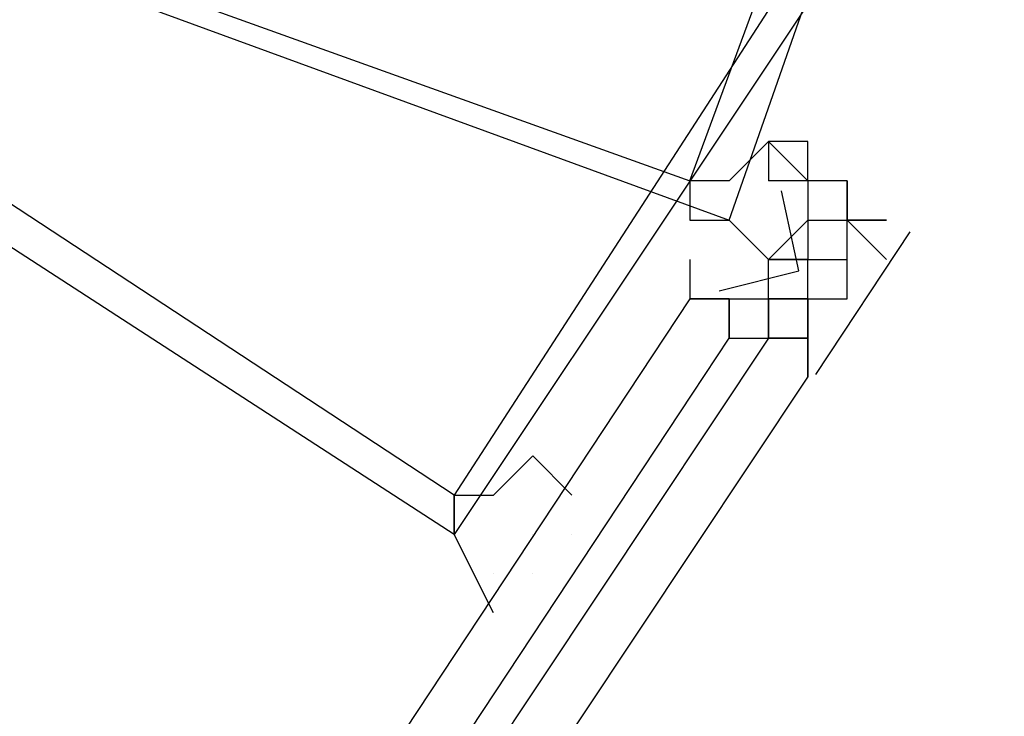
# Model space of a CAD drawing. Header units: feet. Extents: x -79 to 198, y -22 to 181.
# Tile 820 of 982: x 136.346 to 136.68, y 99.543 to 99.779. Entities that reach past the tile are written whole.
import ezdxf

# ---------------------------------------------------------------- set-up
doc = ezdxf.new("R2010")
doc.units = ezdxf.units.FT
doc.layers.add('A-LINEA', color=7, linetype='CONTINUOUS')

msp = doc.modelspace()

# ---------------------------------------------------------------- linework, layer by layer
at = {"layer": 'A-LINEA'}
for p, q in [((136.6, 99.7378), (136.6, 99.7244)), ((136.6, 99.7378), (136.6, 99.7244)), ((136.6133, 99.7244), (136.6, 99.7244)), ((136.6, 99.7244), (136.6, 99.7244)), ((136.6133, 99.7244), (136.6, 99.7244)), ((136.6, 99.7244), (136.6, 99.7244)), ((136.6133, 99.7244), (136.6133, 99.7244)), ((136.6133, 99.7244), (136.6133, 99.7244)), ((136.6133, 99.7244), (136.6133, 99.7244)), ((136.6133, 99.7244), (136.6133, 99.7244)), ((136.6133, 99.7244), (136.6133, 99.7244)), ((136.6133, 99.7244), (136.6133, 99.7244)), ((136.6133, 99.7244), (136.6133, 99.7244)), ((136.6133, 99.7244), (136.6133, 99.7244)), ((136.6133, 99.7244), (136.6133, 99.7244)), ((136.6133, 99.7244), (136.6133, 99.7244)), ((136.6133, 99.7244), (136.6133, 99.7244)), ((136.6133, 99.7244), (136.6133, 99.7244)), ((136.6133, 99.7244), (136.6133, 99.7244)), ((136.6133, 99.7244), (136.6133, 99.7244)), ((136.6133, 99.7244), (136.6133, 99.7244)), ((136.6133, 99.7244), (136.6133, 99.7244)), ((136.6267, 99.7244), (136.6267, 99.7111)), ((136.6267, 99.7244), (136.6267, 99.7244)), ((136.6267, 99.7111), (136.6267, 99.7244)), ((136.6267, 99.7244), (136.6267, 99.7244)), ((136.6267, 99.7244), (136.6267, 99.7111)), ((136.6267, 99.7244), (136.6267, 99.7244)), ((136.6267, 99.7111), (136.6267, 99.7244)), ((136.6267, 99.7244), (136.6267, 99.7244)), ((136.6133, 99.7111), (136.6133, 99.7111)), ((136.6133, 99.7111), (136.6133, 99.6978)), ((136.6133, 99.7111), (136.6267, 99.7111)), ((136.6133, 99.7111), (136.6133, 99.7111)), ((136.6133, 99.7111), (136.6133, 99.7111)), ((136.6133, 99.7111), (136.6133, 99.7111)), ((136.6133, 99.7111), (136.6133, 99.7111)), ((136.6133, 99.7111), (136.6133, 99.7111)), ((136.6133, 99.7111), (136.6133, 99.7111)), ((136.6133, 99.7111), (136.6133, 99.7111)), ((136.6133, 99.7111), (136.6133, 99.7111)), ((136.6133, 99.7111), (136.6133, 99.7111)), ((136.6133, 99.7111), (136.6133, 99.7111)), ((136.6133, 99.7111), (136.6133, 99.7111)), ((136.6133, 99.7111), (136.6133, 99.7111)), ((136.6133, 99.7111), (136.6133, 99.7111)), ((136.6133, 99.7111), (136.6133, 99.7111)), ((136.6133, 99.7111), (136.6133, 99.7111)), ((136.6133, 99.7111), (136.6133, 99.7111)), ((136.6133, 99.7111), (136.6133, 99.7111)), ((136.6133, 99.7111), (136.6133, 99.7111)), ((136.6133, 99.7111), (136.6133, 99.7111)), ((136.6133, 99.7111), (136.6133, 99.7111)), ((136.6133, 99.7111), (136.6133, 99.7111)), ((136.6133, 99.7111), (136.6133, 99.7111)), ((136.6133, 99.7111), (136.6133, 99.7111)), ((136.6133, 99.7111), (136.6133, 99.7111)), ((136.6133, 99.7111), (136.6133, 99.7111)), ((136.6133, 99.7111), (136.6133, 99.7111)), ((136.6133, 99.7111), (136.6133, 99.7111)), ((136.6133, 99.7111), (136.6133, 99.7111)), ((136.6133, 99.7111), (136.6133, 99.7111)), ((136.6133, 99.7111), (136.6133, 99.6978)), ((136.6133, 99.7111), (136.6267, 99.7111)), ((136.6133, 99.7111), (136.6133, 99.7111)), ((136.6133, 99.7111), (136.6133, 99.7111)), ((136.6133, 99.7111), (136.6133, 99.7111)), ((136.6133, 99.7111), (136.6133, 99.7111)), ((136.6133, 99.7111), (136.6133, 99.7111)), ((136.6133, 99.7111), (136.6133, 99.7111)), ((136.6133, 99.7111), (136.6133, 99.7111)), ((136.6133, 99.7111), (136.6133, 99.7111)), ((136.6133, 99.7111), (136.6133, 99.7111)), ((136.6133, 99.7111), (136.6133, 99.7111)), ((136.6133, 99.7111), (136.6133, 99.7111)), ((136.6133, 99.7111), (136.6133, 99.7111)), ((136.6133, 99.7111), (136.6133, 99.7111)), ((136.6133, 99.7111), (136.6133, 99.7111)), ((136.6133, 99.7111), (136.6133, 99.7111)), ((136.6133, 99.7111), (136.6133, 99.7111)), ((136.6133, 99.7111), (136.6133, 99.7111)), ((136.6133, 99.7111), (136.6133, 99.7111)), ((136.6133, 99.7111), (136.6133, 99.7111)), ((136.6133, 99.7111), (136.6133, 99.7111)), ((136.6133, 99.7111), (136.6133, 99.7111)), ((136.6133, 99.7111), (136.6133, 99.7111)), ((136.6133, 99.7111), (136.6133, 99.7111)), ((136.6133, 99.7111), (136.6133, 99.7111)), ((136.6133, 99.7111), (136.6133, 99.7111)), ((136.6133, 99.7111), (136.6133, 99.7111)), ((136.6133, 99.7111), (136.6133, 99.7111)), ((136.6133, 99.7111), (136.6133, 99.7111)), ((136.6267, 99.7111), (136.6267, 99.7111)), ((136.6267, 99.7111), (136.6267, 99.7111)), ((136.6267, 99.7111), (136.64, 99.7111)), ((136.6267, 99.7111), (136.6267, 99.7111)), ((136.6267, 99.7111), (136.6267, 99.7111)), ((136.6267, 99.7111), (136.6267, 99.7111)), ((136.6267, 99.7111), (136.6267, 99.7111)), ((136.6267, 99.7111), (136.6267, 99.7111)), ((136.6267, 99.6978), (136.6267, 99.7111)), ((136.6267, 99.7111), (136.6267, 99.7111)), ((136.6267, 99.7111), (136.64, 99.7111)), ((136.6267, 99.7111), (136.6267, 99.7111)), ((136.6267, 99.7111), (136.6267, 99.7111)), ((136.6267, 99.7111), (136.6267, 99.7111)), ((136.6267, 99.7111), (136.6267, 99.7111)), ((136.6267, 99.7111), (136.6267, 99.7111)), ((136.6267, 99.7111), (136.6267, 99.7111)), ((136.6267, 99.7111), (136.6267, 99.7111)), ((136.6267, 99.7111), (136.6267, 99.7111)), ((136.6267, 99.7111), (136.6267, 99.7111)), ((136.6267, 99.7111), (136.6267, 99.7111)), ((136.6267, 99.7111), (136.6267, 99.7111)), ((136.6267, 99.7111), (136.6267, 99.7111)), ((136.6267, 99.7111), (136.64, 99.7111)), ((136.6267, 99.7111), (136.6267, 99.7111)), ((136.6267, 99.7111), (136.6267, 99.7111)), ((136.6267, 99.7111), (136.6267, 99.7111)), ((136.6267, 99.7111), (136.6267, 99.7111)), ((136.6267, 99.7111), (136.6267, 99.7111)), ((136.6267, 99.6978), (136.6267, 99.7111)), ((136.6267, 99.7111), (136.6267, 99.7111)), ((136.6267, 99.7111), (136.64, 99.7111)), ((136.6267, 99.7111), (136.6267, 99.7111)), ((136.6267, 99.7111), (136.6267, 99.7111)), ((136.6267, 99.7111), (136.6267, 99.7111)), ((136.6267, 99.7111), (136.6267, 99.7111)), ((136.6267, 99.7111), (136.6267, 99.7111)), ((136.6267, 99.7111), (136.6267, 99.7111)), ((136.6267, 99.7111), (136.6267, 99.7111)), ((136.6267, 99.7111), (136.6267, 99.7111)), ((136.6267, 99.7111), (136.6267, 99.7111)), ((136.6267, 99.7111), (136.6267, 99.7111)), ((136.64, 99.7111), (136.64, 99.7111)), ((136.64, 99.7111), (136.64, 99.7111)), ((136.64, 99.7111), (136.64, 99.7111)), ((136.64, 99.7111), (136.64, 99.7111)), ((136.64, 99.7111), (136.64, 99.7111)), ((136.64, 99.7111), (136.64, 99.7111)), ((136.64, 99.7111), (136.64, 99.7111)), ((136.64, 99.7111), (136.64, 99.7111)), ((136.64, 99.7111), (136.64, 99.7111)), ((136.64, 99.7111), (136.64, 99.7111)), ((136.64, 99.7111), (136.64, 99.7111)), ((136.64, 99.7111), (136.64, 99.7111)), ((136.64, 99.7111), (136.64, 99.7111)), ((136.64, 99.7111), (136.64, 99.7111)), ((136.64, 99.7111), (136.64, 99.7111)), ((136.64, 99.7111), (136.64, 99.7111)), ((136.64, 99.7111), (136.64, 99.7111)), ((136.64, 99.7111), (136.64, 99.7111)), ((136.64, 99.7111), (136.64, 99.7111)), ((136.64, 99.7111), (136.64, 99.7111)), ((136.64, 99.7111), (136.64, 99.7111)), ((136.64, 99.7111), (136.64, 99.7111)), ((136.64, 99.7111), (136.64, 99.7111)), ((136.64, 99.7111), (136.64, 99.7111)), ((136.64, 99.7111), (136.64, 99.7111)), ((136.64, 99.7111), (136.64, 99.7111)), ((136.64, 99.7111), (136.64, 99.7111)), ((136.64, 99.7111), (136.64, 99.7111)), ((136.6479, 99.7071), (136.6159, 99.6587)), ((136.6479, 99.7071), (136.6159, 99.6587)), ((136.5733, 99.6978), (136.5733, 99.6978)), ((136.5733, 99.6978), (136.5733, 99.6978)), ((136.6, 99.6978), (136.6, 99.6978)), ((136.6, 99.6978), (136.6, 99.6978)), ((136.6, 99.6978), (136.6, 99.6978)), ((136.6, 99.6844), (136.6, 99.6978)), ((136.6133, 99.6978), (136.6, 99.6978)), ((136.6133, 99.6978), (136.6, 99.6978)), ((136.6, 99.6978), (136.6, 99.6978)), ((136.6, 99.6978), (136.6, 99.6978)), ((136.6, 99.6978), (136.6, 99.6978)), ((136.6, 99.6978), (136.6, 99.6978)), ((136.6, 99.6844), (136.6, 99.6978)), ((136.6133, 99.6978), (136.6, 99.6978)), ((136.6133, 99.6978), (136.6, 99.6978)), ((136.6, 99.6978), (136.6, 99.6978)), ((136.6133, 99.6978), (136.6133, 99.6978)), ((136.6133, 99.6978), (136.6133, 99.6978)), ((136.6133, 99.6978), (136.6133, 99.6978)), ((136.6133, 99.6978), (136.6133, 99.6978)), ((136.6133, 99.6978), (136.6133, 99.6978)), ((136.6133, 99.6978), (136.6133, 99.6978)), ((136.6133, 99.6978), (136.6133, 99.6978)), ((136.6133, 99.6978), (136.6133, 99.6978)), ((136.6133, 99.6978), (136.6133, 99.6978)), ((136.6133, 99.6978), (136.6133, 99.6978)), ((136.6133, 99.6978), (136.6133, 99.6978)), ((136.6133, 99.6978), (136.6133, 99.6978)), ((136.6133, 99.6978), (136.6133, 99.6978)), ((136.6133, 99.6978), (136.6133, 99.6978)), ((136.6133, 99.6978), (136.6267, 99.6978)), ((136.6133, 99.6844), (136.6133, 99.6978)), ((136.6133, 99.6978), (136.6133, 99.6978)), ((136.6133, 99.6978), (136.6133, 99.6978)), ((136.6133, 99.6844), (136.6133, 99.6978)), ((136.6133, 99.6978), (136.6133, 99.6978)), ((136.6133, 99.6978), (136.6133, 99.6978)), ((136.6133, 99.6978), (136.6133, 99.6978)), ((136.6133, 99.6978), (136.6133, 99.6978)), ((136.6133, 99.6978), (136.6133, 99.6978)), ((136.6133, 99.6978), (136.6133, 99.6978)), ((136.6133, 99.6978), (136.6133, 99.6978)), ((136.6133, 99.6978), (136.6133, 99.6978)), ((136.6133, 99.6978), (136.6133, 99.6978)), ((136.6133, 99.6978), (136.6133, 99.6978)), ((136.6133, 99.6978), (136.6133, 99.6978)), ((136.6133, 99.6978), (136.6133, 99.6978)), ((136.6133, 99.6978), (136.6133, 99.6978)), ((136.6133, 99.6978), (136.6133, 99.6978)), ((136.6133, 99.6978), (136.6133, 99.6978)), ((136.6133, 99.6978), (136.6133, 99.6978)), ((136.6133, 99.6978), (136.6133, 99.6978)), ((136.6133, 99.6978), (136.6133, 99.6978)), ((136.6133, 99.6978), (136.6133, 99.6978)), ((136.6133, 99.6978), (136.6133, 99.6978)), ((136.6133, 99.6978), (136.6133, 99.6978)), ((136.6133, 99.6978), (136.6133, 99.6978)), ((136.6133, 99.6978), (136.6133, 99.6978)), ((136.6133, 99.6978), (136.6133, 99.6978)), ((136.6133, 99.6978), (136.6267, 99.6978)), ((136.6133, 99.6844), (136.6133, 99.6978)), ((136.6133, 99.6978), (136.6133, 99.6978)), ((136.6133, 99.6978), (136.6133, 99.6978)), ((136.6133, 99.6844), (136.6133, 99.6978)), ((136.6133, 99.6978), (136.6133, 99.6978)), ((136.6133, 99.6978), (136.6133, 99.6978)), ((136.6133, 99.6978), (136.6133, 99.6978)), ((136.6133, 99.6978), (136.6133, 99.6978)), ((136.6133, 99.6978), (136.6133, 99.6978)), ((136.6133, 99.6978), (136.6133, 99.6978)), ((136.6133, 99.6978), (136.6133, 99.6978)), ((136.6133, 99.6978), (136.6133, 99.6978)), ((136.6133, 99.6978), (136.6133, 99.6978)), ((136.6133, 99.6978), (136.6133, 99.6978)), ((136.6267, 99.6978), (136.6267, 99.6978)), ((136.6267, 99.6978), (136.6267, 99.6978)), ((136.6267, 99.6978), (136.6267, 99.6978)), ((136.6267, 99.6978), (136.6267, 99.6978)), ((136.6267, 99.6978), (136.6267, 99.6978)), ((136.6267, 99.6978), (136.6267, 99.6978)), ((136.6267, 99.6978), (136.6267, 99.6978)), ((136.6267, 99.6844), (136.6267, 99.6978)), ((136.6267, 99.6978), (136.6267, 99.6978)), ((136.6267, 99.6978), (136.6267, 99.6978)), ((136.6267, 99.6844), (136.6267, 99.6978)), ((136.6267, 99.6978), (136.6267, 99.6978)), ((136.6267, 99.6978), (136.6267, 99.6978)), ((136.6267, 99.6844), (136.6267, 99.6978)), ((136.6267, 99.6978), (136.6267, 99.6978)), ((136.6267, 99.6978), (136.6267, 99.6978)), ((136.6267, 99.6978), (136.6267, 99.6978)), ((136.6267, 99.6978), (136.6267, 99.6978)), ((136.6267, 99.6978), (136.6267, 99.6978)), ((136.6267, 99.6978), (136.6267, 99.6978)), ((136.6267, 99.6978), (136.6267, 99.6978)), ((136.6267, 99.6978), (136.6267, 99.6978)), ((136.6267, 99.6978), (136.6267, 99.6978)), ((136.6267, 99.6978), (136.6267, 99.6978)), ((136.6267, 99.6978), (136.6267, 99.6978)), ((136.6267, 99.6978), (136.6267, 99.6978)), ((136.6267, 99.6978), (136.6267, 99.6978)), ((136.6267, 99.6978), (136.6267, 99.6978)), ((136.6267, 99.6978), (136.6267, 99.6978)), ((136.6267, 99.6978), (136.6267, 99.6978)), ((136.6267, 99.6978), (136.6267, 99.6978)), ((136.6267, 99.6978), (136.6267, 99.6978)), ((136.6267, 99.6978), (136.6267, 99.6978)), ((136.6267, 99.6978), (136.6267, 99.6978)), ((136.6267, 99.6978), (136.6267, 99.6978)), ((136.6267, 99.6978), (136.6267, 99.6978)), ((136.6267, 99.6978), (136.6267, 99.6978)), ((136.6267, 99.6978), (136.6267, 99.6978)), ((136.6267, 99.6978), (136.6267, 99.6978)), ((136.6267, 99.6978), (136.6267, 99.6978)), ((136.6267, 99.6978), (136.6267, 99.6978)), ((136.6267, 99.6844), (136.6267, 99.6978)), ((136.6267, 99.6978), (136.6267, 99.6978)), ((136.6267, 99.6978), (136.6267, 99.6978)), ((136.6267, 99.6844), (136.6267, 99.6978)), ((136.6267, 99.6978), (136.6267, 99.6978)), ((136.6267, 99.6978), (136.6267, 99.6978)), ((136.6267, 99.6844), (136.6267, 99.6978)), ((136.6267, 99.6978), (136.6267, 99.6978)), ((136.6267, 99.6978), (136.6267, 99.6978)), ((136.6267, 99.6978), (136.6267, 99.6978)), ((136.6267, 99.6978), (136.6267, 99.6978)), ((136.6267, 99.6978), (136.6267, 99.6978)), ((136.6267, 99.6978), (136.6267, 99.6978)), ((136.6267, 99.6978), (136.6267, 99.6978)), ((136.6267, 99.6978), (136.6267, 99.6978)), ((136.6267, 99.6978), (136.6267, 99.6978)), ((136.6267, 99.6978), (136.6267, 99.6978)), ((136.6267, 99.6978), (136.6267, 99.6978)), ((136.6267, 99.6978), (136.6267, 99.6978)), ((136.6267, 99.6978), (136.6267, 99.6978)), ((136.6267, 99.6978), (136.6267, 99.6978)), ((136.6267, 99.6978), (136.6267, 99.6978)), ((136.6267, 99.6978), (136.6267, 99.6978)), ((136.6267, 99.6978), (136.6267, 99.6978)), ((136.6267, 99.6978), (136.6267, 99.6978)), ((136.6267, 99.6978), (136.6267, 99.6978)), ((136.6267, 99.6978), (136.6267, 99.6978)), ((136.64, 99.6978), (136.64, 99.6978)), ((136.64, 99.6978), (136.64, 99.6978)), ((136.64, 99.6978), (136.64, 99.6978)), ((136.64, 99.6978), (136.64, 99.6978)), ((136.5733, 99.6844), (136.5733, 99.6844)), ((136.5733, 99.6844), (136.5733, 99.6844)), ((136.5867, 99.6844), (136.6, 99.6844)), ((136.5867, 99.6844), (136.5867, 99.6844)), ((136.5867, 99.6844), (136.5867, 99.6844)), ((136.5867, 99.6844), (136.5867, 99.6844)), ((136.5867, 99.6844), (136.5867, 99.6844)), ((136.5867, 99.6844), (136.5867, 99.6844)), ((136.5867, 99.6844), (136.5867, 99.6844)), ((136.5867, 99.6844), (136.5867, 99.6844)), ((136.5867, 99.6844), (136.5867, 99.6844)), ((136.5867, 99.6844), (136.5867, 99.6844)), ((136.5867, 99.6844), (136.5867, 99.6844)), ((136.5867, 99.6844), (136.5867, 99.6844)), ((136.5867, 99.6844), (136.5867, 99.6844)), ((136.5867, 99.6844), (136.5867, 99.6844)), ((136.5867, 99.6844), (136.5867, 99.6844)), ((136.5867, 99.6844), (136.6, 99.6844)), ((136.5867, 99.6844), (136.5867, 99.6844)), ((136.5867, 99.6844), (136.5867, 99.6844)), ((136.5867, 99.6844), (136.5867, 99.6844)), ((136.5867, 99.6844), (136.5867, 99.6844)), ((136.5867, 99.6844), (136.5867, 99.6844)), ((136.5867, 99.6844), (136.5867, 99.6844)), ((136.5867, 99.6844), (136.6, 99.6844)), ((136.5867, 99.6844), (136.5867, 99.6844)), ((136.5867, 99.6844), (136.5867, 99.6844)), ((136.5867, 99.6844), (136.5867, 99.6844)), ((136.5867, 99.6844), (136.5867, 99.6844)), ((136.5867, 99.6844), (136.5867, 99.6844)), ((136.5867, 99.6844), (136.5867, 99.6844)), ((136.5867, 99.6844), (136.5867, 99.6844)), ((136.5867, 99.6844), (136.5867, 99.6844)), ((136.5867, 99.6844), (136.5867, 99.6844)), ((136.5867, 99.6844), (136.5867, 99.6844)), ((136.5867, 99.6844), (136.5867, 99.6844)), ((136.5867, 99.6844), (136.5867, 99.6844)), ((136.5867, 99.6844), (136.5867, 99.6844)), ((136.5867, 99.6844), (136.5867, 99.6844)), ((136.5867, 99.6844), (136.6, 99.6844)), ((136.5867, 99.6844), (136.5867, 99.6844)), ((136.5867, 99.6844), (136.5867, 99.6844)), ((136.5867, 99.6844), (136.5867, 99.6844)), ((136.5867, 99.6844), (136.5867, 99.6844)), ((136.5867, 99.6844), (136.5867, 99.6844)), ((136.5867, 99.6844), (136.5867, 99.6844)), ((136.6, 99.6844), (136.6, 99.6844)), ((136.6, 99.6844), (136.6, 99.6844)), ((136.6, 99.6844), (136.6, 99.6844)), ((136.6, 99.6844), (136.6133, 99.6844)), ((136.6, 99.6844), (136.6, 99.6844)), ((136.6, 99.6844), (136.6, 99.6844)), ((136.6, 99.6844), (136.6, 99.6844)), ((136.6, 99.6844), (136.6, 99.6844)), ((136.6, 99.6844), (136.6, 99.6844)), ((136.6, 99.6844), (136.6, 99.6844)), ((136.6, 99.6844), (136.6133, 99.6844)), ((136.6, 99.6844), (136.6133, 99.6844)), ((136.6, 99.6844), (136.6, 99.6844)), ((136.6, 99.6844), (136.6, 99.6844)), ((136.6, 99.6844), (136.6, 99.6844)), ((136.6, 99.6844), (136.6, 99.6844)), ((136.6, 99.6844), (136.6, 99.6844)), ((136.6, 99.6844), (136.6, 99.6844)), ((136.6, 99.6844), (136.6, 99.6844)), ((136.6, 99.6844), (136.6, 99.6844)), ((136.6, 99.6844), (136.6, 99.6844)), ((136.6133, 99.6844), (136.6, 99.6844)), ((136.6, 99.6844), (136.6, 99.6844)), ((136.6, 99.6711), (136.6, 99.6844)), ((136.6, 99.6844), (136.6, 99.6844)), ((136.6, 99.6844), (136.6, 99.6844)), ((136.6, 99.6844), (136.6, 99.6844)), ((136.6, 99.6844), (136.6133, 99.6844)), ((136.6, 99.6844), (136.6, 99.6844)), ((136.6, 99.6844), (136.6, 99.6844)), ((136.6, 99.6844), (136.6, 99.6844)), ((136.6, 99.6844), (136.6, 99.6844)), ((136.6, 99.6844), (136.6, 99.6844)), ((136.6, 99.6844), (136.6, 99.6844)), ((136.6, 99.6844), (136.6133, 99.6844)), ((136.6, 99.6844), (136.6133, 99.6844)), ((136.6, 99.6844), (136.6, 99.6844)), ((136.6, 99.6844), (136.6, 99.6844)), ((136.6, 99.6844), (136.6, 99.6844)), ((136.6, 99.6844), (136.6, 99.6844)), ((136.6, 99.6844), (136.6, 99.6844)), ((136.6, 99.6844), (136.6, 99.6844)), ((136.6, 99.6844), (136.6, 99.6844)), ((136.6, 99.6844), (136.6, 99.6844)), ((136.6, 99.6844), (136.6, 99.6844)), ((136.6133, 99.6844), (136.6, 99.6844)), ((136.6, 99.6844), (136.6, 99.6844)), ((136.6, 99.6711), (136.6, 99.6844)), ((136.6133, 99.6844), (136.6133, 99.6844)), ((136.6133, 99.6844), (136.6133, 99.6844)), ((136.6133, 99.6844), (136.6133, 99.6844)), ((136.6133, 99.6844), (136.6267, 99.6844)), ((136.6133, 99.6844), (136.6133, 99.6844)), ((136.6133, 99.6711), (136.6133, 99.6844)), ((136.6133, 99.6844), (136.6133, 99.6844)), ((136.6133, 99.6844), (136.6133, 99.6844)), ((136.6133, 99.6844), (136.6133, 99.6844)), ((136.6133, 99.6844), (136.6133, 99.6844)), ((136.6133, 99.6844), (136.6133, 99.6844)), ((136.6133, 99.6844), (136.6133, 99.6844)), ((136.6133, 99.6844), (136.6133, 99.6844)), ((136.6133, 99.6844), (136.6133, 99.6844)), ((136.6133, 99.6844), (136.6133, 99.6711)), ((136.6133, 99.6844), (136.6133, 99.6711)), ((136.6133, 99.6844), (136.6133, 99.6711)), ((136.6133, 99.6844), (136.6133, 99.6844)), ((136.6133, 99.6844), (136.6133, 99.6844)), ((136.6133, 99.6844), (136.6133, 99.6844)), ((136.6133, 99.6844), (136.6267, 99.6844)), ((136.6133, 99.6844), (136.6133, 99.6844)), ((136.6133, 99.6711), (136.6133, 99.6844)), ((136.6133, 99.6844), (136.6133, 99.6844)), ((136.6133, 99.6844), (136.6133, 99.6844)), ((136.6133, 99.6844), (136.6133, 99.6844)), ((136.6133, 99.6844), (136.6133, 99.6844)), ((136.6133, 99.6844), (136.6133, 99.6844)), ((136.6133, 99.6844), (136.6133, 99.6844)), ((136.6133, 99.6844), (136.6133, 99.6844)), ((136.6133, 99.6844), (136.6133, 99.6844)), ((136.6133, 99.6844), (136.6133, 99.6711)), ((136.6133, 99.6844), (136.6133, 99.6711)), ((136.6133, 99.6844), (136.6133, 99.6711)), ((136.6267, 99.6844), (136.6267, 99.6844)), ((136.6267, 99.6844), (136.6267, 99.6844)), ((136.6267, 99.6844), (136.6267, 99.6844)), ((136.6267, 99.6844), (136.6267, 99.6844)), ((136.6267, 99.6844), (136.6267, 99.6844)), ((136.6267, 99.6844), (136.6267, 99.6844)), ((136.6267, 99.6844), (136.6267, 99.6844)), ((136.6267, 99.6844), (136.6267, 99.6844)), ((136.5867, 99.6711), (136.5867, 99.6711)), ((136.5867, 99.6711), (136.5867, 99.6711)), ((136.5867, 99.6711), (136.5867, 99.6711)), ((136.5867, 99.6711), (136.5867, 99.6711)), ((136.5867, 99.6711), (136.5867, 99.6711)), ((136.5867, 99.6711), (136.5867, 99.6711)), ((136.6, 99.6711), (136.6, 99.6711)), ((136.6, 99.6711), (136.6, 99.6711)), ((136.6, 99.6711), (136.6, 99.6711)), ((136.6, 99.6711), (136.6, 99.6711)), ((136.6, 99.6711), (136.6, 99.6711)), ((136.6, 99.6711), (136.6, 99.6711)), ((136.6, 99.6711), (136.6, 99.6711)), ((136.6, 99.6711), (136.6, 99.6711)), ((136.6, 99.6711), (136.6, 99.6711)), ((136.6, 99.6711), (136.6, 99.6711)), ((136.6, 99.6711), (136.6, 99.6711)), ((136.6, 99.6711), (136.6, 99.6711)), ((136.6, 99.6711), (136.6, 99.6711)), ((136.6, 99.6711), (136.6, 99.6711)), ((136.6, 99.6711), (136.6, 99.6711)), ((136.6, 99.6711), (136.6, 99.6711)), ((136.6, 99.6711), (136.6, 99.6711)), ((136.6, 99.6711), (136.6, 99.6711)), ((136.6, 99.6711), (136.6, 99.6711)), ((136.6, 99.6711), (136.6, 99.6711)), ((136.6, 99.6711), (136.6, 99.6711)), ((136.6, 99.6711), (136.6, 99.6711)), ((136.6133, 99.6711), (136.6133, 99.6711)), ((136.6133, 99.6711), (136.6133, 99.6711)), ((136.6133, 99.6711), (136.6133, 99.6711)), ((136.6133, 99.6711), (136.6133, 99.6711)), ((136.6133, 99.6711), (136.6133, 99.6711)), ((136.6133, 99.6711), (136.6133, 99.6711)), ((136.6133, 99.6711), (136.6133, 99.6711)), ((136.6133, 99.6711), (136.6133, 99.6711)), ((136.6133, 99.6711), (136.6133, 99.6711)), ((136.6133, 99.6711), (136.6133, 99.6711)), ((136.6133, 99.6711), (136.6133, 99.6711)), ((136.6133, 99.6711), (136.6133, 99.6711)), ((136.6133, 99.6711), (136.6133, 99.6711)), ((136.6133, 99.6711), (136.6133, 99.6711)), ((136.6133, 99.6711), (136.6133, 99.6711)), ((136.6133, 99.6711), (136.6133, 99.6711)), ((136.6133, 99.6711), (136.6133, 99.6711)), ((136.6133, 99.6711), (136.6133, 99.6711)), ((136.6133, 99.6711), (136.6133, 99.6711)), ((136.6133, 99.6711), (136.6133, 99.6711)), ((136.6133, 99.6711), (136.6133, 99.6711)), ((136.6133, 99.6711), (136.6133, 99.6711)), ((136.6133, 99.6711), (136.6133, 99.6711)), ((136.6133, 99.6711), (136.6133, 99.6711)), ((136.6133, 99.6711), (136.6133, 99.6711)), ((136.6133, 99.6711), (136.6133, 99.6711)), ((136.6133, 99.6711), (136.6133, 99.6711)), ((136.6133, 99.6711), (136.6133, 99.6711)), ((136.6133, 99.6711), (136.6133, 99.6711)), ((136.6133, 99.6711), (136.6133, 99.6711)), ((136.6133, 99.6711), (136.6133, 99.6711)), ((136.6133, 99.6711), (136.6133, 99.6711)), ((136.5333, 99.6044), (136.5333, 99.6044)), ((136.5333, 99.6044), (136.5333, 99.6044)), ((136.5067, 99.5911), (136.5067, 99.5911)), ((136.5067, 99.5911), (136.5067, 99.5911))]:
    msp.add_line(p, q, dxfattribs=at)
for points in [[(136.1333, 100.1778), (136.04, 99.9111), (136.5867, 99.7111), (136.68, 99.9778), (136.1333, 100.1778)], [(136.1333, 100.1778), (136.04, 99.9111), (136.5867, 99.7111), (136.68, 99.9778), (136.1333, 100.1778)], [(136, 99.9244), (136.1733, 100.1644), (136.6533, 99.8444), (136.4933, 99.6044), (136, 99.9244)], [(136, 99.9244), (136.1733, 100.1644), (136.6533, 99.8444), (136.4933, 99.6044), (136, 99.9244)], [(136.1467, 100.1644), (136.0533, 99.9111), (136.5733, 99.7244), (136.6667, 99.9778), (136.1467, 100.1644)], [(136.1467, 100.1644), (136.0533, 99.9111), (136.5733, 99.7244), (136.6667, 99.9778), (136.1467, 100.1644)], [(136.0267, 99.9244), (136.1733, 100.1511), (136.64, 99.8444), (136.4933, 99.6178), (136.0267, 99.9244)], [(136.0267, 99.9244), (136.1733, 100.1511), (136.64, 99.8444), (136.4933, 99.6178), (136.0267, 99.9244)], [(136.6133, 99.7244), (136.6133, 99.7244), (136.6133, 99.7378), (136.6133, 99.7378), (136.6, 99.7378), (136.6, 99.7378), (136.5867, 99.7244), (136.5867, 99.7244), (136.5867, 99.7244), (136.5867, 99.7244), (136.5867, 99.7244), (136.5867, 99.7244), (136.5733, 99.7244)], [(136.6133, 99.7244), (136.6133, 99.7244), (136.6133, 99.7378), (136.6133, 99.7378), (136.6, 99.7378), (136.6, 99.7378), (136.5867, 99.7244), (136.5867, 99.7244), (136.5867, 99.7244), (136.5867, 99.7244), (136.5867, 99.7244), (136.5867, 99.7244), (136.5733, 99.7244)], [(136.64, 99.7111), (136.6267, 99.7111), (136.6267, 99.7244), (136.6133, 99.7244), (136.6, 99.7378)], [(136.64, 99.7111), (136.6267, 99.7111), (136.6267, 99.7244), (136.6133, 99.7244), (136.6, 99.7378)], [(136.5733, 99.7244), (136.5733, 99.7111), (136.5867, 99.7111), (136.5867, 99.7111), (136.5867, 99.7111), (136.5867, 99.7111), (136.5867, 99.7111), (136.5867, 99.7111), (136.6, 99.6978), (136.6, 99.6978)], [(136.5733, 99.7244), (136.5733, 99.7111), (136.5867, 99.7111), (136.5867, 99.7111), (136.5867, 99.7111), (136.5867, 99.7111), (136.5867, 99.7111), (136.5867, 99.7111), (136.6, 99.6978), (136.6, 99.6978)], [(136.6133, 99.7244), (136.6133, 99.7111), (136.6133, 99.7111), (136.6, 99.6978)], [(136.6133, 99.7244), (136.6133, 99.7111), (136.6133, 99.7111), (136.6, 99.6978)], [(136.6267, 99.7244), (136.6267, 99.7244), (136.6267, 99.7111), (136.64, 99.6978)], [(136.6267, 99.7244), (136.6267, 99.7244), (136.6267, 99.7111), (136.64, 99.6978)], [(136.6267, 99.7244), (136.6267, 99.7244), (136.6267, 99.7111), (136.64, 99.6978)], [(136.6267, 99.7244), (136.6267, 99.7244), (136.6267, 99.7111), (136.64, 99.6978)], [(136.5833, 99.6871), (136.6103, 99.6939), (136.6044, 99.7211)], [(136.5833, 99.6871), (136.6103, 99.6939), (136.6044, 99.7211)], [(136.6267, 99.6978), (136.6267, 99.6978), (136.6267, 99.7111), (136.6267, 99.7111)], [(136.6267, 99.6978), (136.6267, 99.6978), (136.6267, 99.7111), (136.6267, 99.7111)], [(136.5733, 99.6978), (136.5733, 99.6844), (136.5867, 99.6844), (136.5867, 99.6711), (136.6, 99.6711), (136.6133, 99.6711), (136.6133, 99.6578)], [(136.5733, 99.6978), (136.5733, 99.6844), (136.5867, 99.6844), (136.5867, 99.6711), (136.6, 99.6711), (136.6133, 99.6711), (136.6133, 99.6578)], [(136.6, 99.6711), (136.6, 99.6844), (136.6, 99.6978), (136.6133, 99.6978)], [(136.6, 99.6711), (136.6, 99.6844), (136.6, 99.6978), (136.6133, 99.6978)], [(136.6133, 99.6711), (136.6133, 99.6844), (136.6133, 99.6978), (136.6133, 99.6978)], [(136.6133, 99.6711), (136.6133, 99.6844), (136.6133, 99.6978), (136.6133, 99.6978)], [(134.6933, 96.8044), (136.5867, 99.6711), (136.5867, 99.6844), (136.5733, 99.6844), (134.68, 96.8178), (134.6933, 96.8044)], [(134.6933, 96.8044), (136.5867, 99.6711), (136.5867, 99.6844), (136.5733, 99.6844), (134.68, 96.8178), (134.6933, 96.8044)], [(136.6, 99.6844), (136.6, 99.6844), (136.6133, 99.6844), (136.6133, 99.6844)], [(136.6, 99.6844), (136.6, 99.6711), (136.6, 99.6844)], [(136.6, 99.6844), (136.6, 99.6711), (136.6, 99.6844)], [(136.6, 99.6844), (136.6, 99.6844), (136.6133, 99.6844), (136.6133, 99.6844)], [(136.6, 99.6844), (136.6, 99.6711), (136.6, 99.6844)], [(136.6, 99.6844), (136.6, 99.6711), (136.6, 99.6844)], [(134.7067, 96.7911), (136.6133, 99.6578), (136.6133, 99.6711), (136.6, 99.6711), (134.6933, 96.8044), (134.7067, 96.7911)], [(134.7067, 96.7911), (136.6133, 99.6578), (136.6133, 99.6711), (136.6, 99.6711), (134.6933, 96.8044), (134.7067, 96.7911)], [(136.6133, 99.6711), (136.6, 99.6711), (136.6133, 99.6711)], [(136.6133, 99.6711), (136.6, 99.6711), (136.6133, 99.6711)], [(136.5067, 99.5778), (136.4933, 99.6044), (136.4933, 99.6044), (136.4933, 99.6044), (136.4933, 99.6044), (136.4933, 99.6178), (136.4933, 99.6044), (136.4933, 99.6178), (136.4933, 99.6178), (136.4933, 99.6178), (136.4933, 99.6178), (136.5067, 99.6178), (136.5067, 99.6178), (136.5067, 99.6178), (136.5067, 99.6178), (136.52, 99.6311), (136.52, 99.6311), (136.5333, 99.6178), (136.5333, 99.6178), (136.5333, 99.6178)], [(136.5067, 99.5778), (136.4933, 99.6044), (136.4933, 99.6044), (136.4933, 99.6044), (136.4933, 99.6044), (136.4933, 99.6178), (136.4933, 99.6044), (136.4933, 99.6178), (136.4933, 99.6178), (136.4933, 99.6178), (136.4933, 99.6178), (136.5067, 99.6178), (136.5067, 99.6178), (136.5067, 99.6178), (136.5067, 99.6178), (136.52, 99.6311), (136.52, 99.6311), (136.5333, 99.6178), (136.5333, 99.6178), (136.5333, 99.6178)], [(136.4933, 99.6178), (136.4933, 99.6178), (136.4933, 99.6178), (136.5067, 99.6178), (136.5067, 99.6178)], [(136.4933, 99.6178), (136.4933, 99.6178), (136.4933, 99.6178), (136.5067, 99.6178), (136.5067, 99.6178)], [(136.52, 99.6044), (136.52, 99.6044), (136.52, 99.6044)], [(136.52, 99.6044), (136.52, 99.6044), (136.52, 99.6044)], [(136.52, 99.5911), (136.52, 99.5911), (136.52, 99.5911)], [(136.52, 99.5911), (136.52, 99.5911), (136.52, 99.5911)]]:
    msp.add_lwpolyline(points, dxfattribs=at)
msp.add_lwpolyline([(136.5867, 99.7244), (136.5867, 99.7244), (136.5867, 99.7244), (136.5867, 99.7244)], close=True, dxfattribs=at)
msp.add_lwpolyline([(136.5867, 99.7244), (136.5867, 99.7244), (136.5867, 99.7244), (136.5867, 99.7244)], close=True, dxfattribs=at)

doc.saveas('drawing.dxf')
